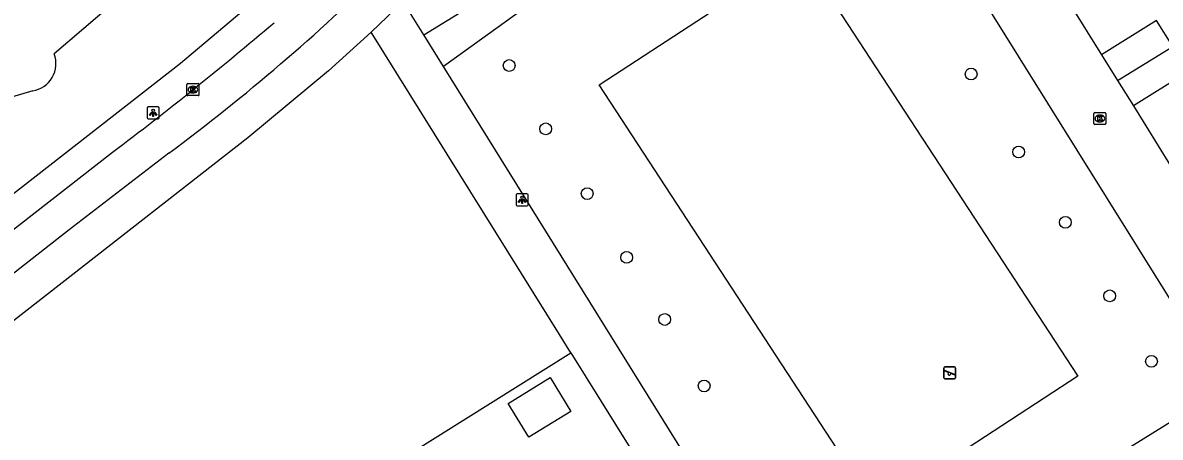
# Model space of a CAD drawing. Extents: x 157767 to 159171, y 387842 to 389425.
# Drawn here: x 158600.2 to 158694.5, y 388431.2 to 388465.6 of the extents above; entities that cross this region are included whole.
import ezdxf

# ---------------------------------------------------------------- set-up
doc = ezdxf.new("R2010")
doc.units = 0
for name, color, linetype in [('IMGEO_Boom', 7, 'Continuous'), ('IMGEO_Erf', 7, 'Continuous'), ('IMGEO_Fietspad_gesloten', 7, 'Continuous'), ('IMGEO_Groenvoorziening', 7, 'Continuous'), ('IMGEO_Kolk', 7, 'Continuous'), ('IMGEO_Lichtpunt', 7, 'Continuous'), ('IMGEO_Pand', 7, 'Continuous'), ('IMGEO_Rijbaan_lokaal_open', 7, 'Continuous'), ('IMGEO_Speelvoorziening', 7, 'Continuous'), ('IMGEO_Voetpad_open', 7, 'Continuous')]:
    doc.layers.add(name, color=color, linetype=linetype)

msp = doc.modelspace()

# ---------------------------------------------------------------- linework, layer by layer
at = {"layer": 'IMGEO_Boom'}
for centre in [(158640.564, 388462.006), (158678.865, 388461.298), (158643.594, 388456.75), (158682.805, 388454.833), (158647.03, 388451.379), (158686.683, 388448.996), (158650.301, 388446.085), (158690.358, 388442.894), (158653.459, 388440.936), (158693.819, 388437.46), (158656.728, 388435.42)]:
    msp.add_circle(centre, 0.489, dxfattribs=at)
at = {"layer": 'IMGEO_Erf'}
msp.add_lwpolyline([(158628.198, 388427.208), (158645.683, 388438.176)], dxfattribs=at)
at = {"layer": 'IMGEO_Fietspad_gesloten'}
for points in [[(158612.35, 388454.746), (158604.077, 388448.361), (158556.877, 388411.353), (158545.756, 388402.727), (158544.054, 388401.469), (158540.023, 388398.619), (158533.491, 388394.369), (158520.642, 388386.656)], [(158543.134, 388404.513), (158547.311, 388407.72), (158607.672, 388454.811)]]:
    msp.add_lwpolyline(points, dxfattribs=at)
for centre, radius, start, end in [((158537.442, 388561.846), 130.475, 310.16531, 315.29947), ((158429.256, 388690.879), 295.906, 307.08129, 310.40615), ((158520.26, 388579.44), 155.013, 306.44709, 310.82415)]:
    msp.add_arc(centre, radius, start, end, dxfattribs=at)
at = {"layer": 'IMGEO_Groenvoorziening'}
for points in [[(158664.766, 388471.346), (158687.711, 388436.224), (158670.967, 388425.285), (158648.022, 388460.407), (158664.766, 388471.346)], [(158642.419, 388467.188), (158635.107, 388461.928)], [(158676.136, 388420.464), (158696.569, 388433.156)]]:
    msp.add_lwpolyline(points, dxfattribs=at)
at = {"layer": 'IMGEO_Kolk'}
for p, q in [((158613.842, 388459.58), (158613.842, 388460.432)), ((158613.917, 388460.506), (158614.769, 388460.506)), ((158614.33, 388460.286), (158614.355, 388460.286)), ((158614.843, 388460.432), (158614.843, 388459.58)), ((158614.769, 388459.506), (158613.917, 388459.506)), ((158614.353, 388459.726), (158614.328, 388459.726)), ((158689.039, 388457.184), (158689.039, 388458.036)), ((158689.114, 388458.11), (158689.966, 388458.11)), ((158690.04, 388458.036), (158690.04, 388457.184)), ((158689.966, 388457.11), (158689.114, 388457.11)), ((158689.55, 388457.33), (158689.525, 388457.33)), ((158689.527, 388457.89), (158689.552, 388457.89))]:
    msp.add_line(p, q, dxfattribs=at)
for points in [[(158613.842, 388459.58), (158613.842, 388460.432)], [(158613.917, 388460.506), (158614.769, 388460.506)], [(158614.163, 388460.206), (158614.286, 388460.206), (158614.286, 388460.055), (158614.416, 388460.206), (158614.58, 388460.206), (158614.434, 388460.055), (158614.587, 388459.806), (158614.435, 388459.806), (158614.35, 388459.97), (158614.286, 388459.903), (158614.286, 388459.806), (158614.163, 388459.806), (158614.163, 388460.206)], [(158614.843, 388460.432), (158614.843, 388459.58)], [(158614.769, 388459.506), (158613.917, 388459.506)], [(158689.039, 388457.184), (158689.039, 388458.036)], [(158689.114, 388458.11), (158689.966, 388458.11)], [(158690.04, 388458.036), (158690.04, 388457.184)], [(158689.966, 388457.11), (158689.114, 388457.11)], [(158689.36, 388457.81), (158689.483, 388457.81), (158689.483, 388457.659), (158689.613, 388457.81), (158689.777, 388457.81), (158689.631, 388457.659), (158689.784, 388457.41), (158689.632, 388457.41), (158689.547, 388457.574), (158689.483, 388457.507), (158689.483, 388457.41), (158689.36, 388457.41), (158689.36, 388457.81)]]:
    msp.add_lwpolyline(points, dxfattribs=at)
for centre, start, end in [((158613.919, 388460.43), 91.55205, 178.44795), ((158613.919, 388460.43), 91.55205, 178.44795), ((158614.767, 388460.43), 1.55205, 88.44795), ((158614.767, 388460.43), 1.55205, 88.44795), ((158613.919, 388459.582), 181.55205, 268.44795), ((158613.919, 388459.582), 181.55205, 268.44795), ((158614.767, 388459.582), 271.55205, 358.44795), ((158614.767, 388459.582), 271.55205, 358.44795), ((158689.116, 388458.034), 91.55205, 178.44795), ((158689.116, 388458.034), 91.55205, 178.44795), ((158689.964, 388458.034), 1.55205, 88.44795), ((158689.964, 388458.034), 1.55205, 88.44795), ((158689.116, 388457.186), 181.55205, 268.44795), ((158689.116, 388457.186), 181.55205, 268.44795), ((158689.964, 388457.186), 271.55205, 358.44795), ((158689.964, 388457.186), 271.55205, 358.44795)]:
    msp.add_arc(centre, 0.0765, start, end, dxfattribs=at)
for centre, major_axis, ratio, start_param, end_param in [((158614.329, 388460.006), (-0.387, 0.002), 0.722429, 4.712389, 7.853982), ((158614.354, 388460.006), (-0.39, 0.002), 0.717154, 1.570796, 4.712389), ((158689.526, 388457.61), (-0.387, 0.002), 0.722429, 4.712389, 7.853982), ((158689.551, 388457.61), (-0.39, 0.002), 0.717154, 1.570796, 4.712389)]:
    msp.add_ellipse(centre, major_axis=major_axis, ratio=ratio, start_param=start_param, end_param=end_param, dxfattribs=at)
at = {"layer": 'IMGEO_Lichtpunt'}
for p, q in [((158610.545, 388458.481), (158610.545, 388457.674)), ((158610.545, 388458.481), (158610.545, 388457.674)), ((158611.447, 388458.576), (158610.639, 388458.576)), ((158611.447, 388458.576), (158610.639, 388458.576)), ((158611.541, 388457.674), (158611.541, 388458.481)), ((158611.541, 388457.674), (158611.541, 388458.481)), ((158610.639, 388457.58), (158611.447, 388457.58)), ((158610.639, 388457.58), (158611.447, 388457.58)), ((158642.036, 388451.361), (158641.228, 388451.361)), ((158642.036, 388451.361), (158641.228, 388451.361)), ((158641.134, 388451.266), (158641.134, 388450.459)), ((158641.134, 388451.266), (158641.134, 388450.459)), ((158642.13, 388450.459), (158642.13, 388451.266)), ((158642.13, 388450.459), (158642.13, 388451.266)), ((158641.228, 388450.365), (158642.036, 388450.365)), ((158641.228, 388450.365), (158642.036, 388450.365))]:
    msp.add_line(p, q, dxfattribs=at)
for points in [[(158610.919, 388458.145), (158610.958, 388458.117), (158610.77, 388457.855), (158610.732, 388457.882), (158610.919, 388458.145)], [(158611.021, 388458.097), (158611.068, 388458.097), (158611.068, 388457.775), (158611.021, 388457.775), (158611.021, 388458.097)], [(158611.131, 388458.117), (158611.169, 388458.144), (158611.356, 388457.882), (158611.317, 388457.854), (158611.131, 388458.117)], [(158641.508, 388450.93), (158641.547, 388450.902), (158641.359, 388450.64), (158641.321, 388450.667), (158641.508, 388450.93)], [(158641.61, 388450.882), (158641.657, 388450.882), (158641.657, 388450.56), (158641.61, 388450.56), (158641.61, 388450.882)], [(158641.72, 388450.902), (158641.758, 388450.929), (158641.945, 388450.667), (158641.906, 388450.639), (158641.72, 388450.902)]]:
    msp.add_lwpolyline(points, dxfattribs=at)
for centre in [(158611.044, 388458.279), (158641.633, 388451.064)]:
    msp.add_circle(centre, 0.0994, dxfattribs=at)
for centre, start, end in [((158610.639, 388458.481), 90, 180), ((158610.639, 388458.481), 90, 180), ((158611.447, 388458.481), 0, 90), ((158611.447, 388458.481), 0, 90), ((158610.639, 388457.674), 180, 270), ((158610.639, 388457.674), 180, 270), ((158611.447, 388457.674), 270, 0), ((158611.447, 388457.674), 270, 360), ((158641.228, 388451.266), 90, 180), ((158641.228, 388451.266), 90, 180), ((158642.036, 388451.266), 0, 90), ((158642.036, 388451.266), 0, 90), ((158641.228, 388450.459), 180, 270), ((158641.228, 388450.459), 180, 270), ((158642.036, 388450.459), 270, 0), ((158642.036, 388450.459), 270, 360)]:
    msp.add_arc(centre, 0.0946, start, end, dxfattribs=at)
at = {"layer": 'IMGEO_Pand'}
for points in [[(158619.871, 388477.55), (158602.831, 388462.977)], [(158633.478, 388464.551), (158636.986, 388466.701), (158635.352, 388469.376), (158631.834, 388467.199)], [(158633.478, 388464.551), (158631.834, 388467.199)], [(158695.578, 388463.589), (158694.225, 388465.742), (158689.678, 388462.884)], [(158691.004, 388460.775), (158695.578, 388463.589)], [(158695.578, 388463.589), (158696.877, 388461.523), (158692.331, 388458.665)], [(158689.678, 388462.884), (158691.004, 388460.775)], [(158691.004, 388460.775), (158692.331, 388458.665)], [(158601.053, 388459.907), (158595.532, 388458.265), (158587.65, 388455.917)], [(158640.466, 388433.969), (158643.949, 388436.108), (158645.667, 388433.311), (158642.185, 388431.171), (158640.466, 388433.969)]]:
    msp.add_lwpolyline(points, dxfattribs=at)
msp.add_arc((158600.703, 388462.16), 2.28, 278.83971, 21.00547, dxfattribs=at)
at = {"layer": 'IMGEO_Rijbaan_lokaal_open'}
for points in [[(158699.967, 388435.267), (158668.062, 388486.42)], [(158685.979, 388468.858), (158689.678, 388462.884)], [(158692.331, 388458.665), (158695.393, 388453.696)]]:
    msp.add_lwpolyline(points, dxfattribs=at)
at = {"layer": 'IMGEO_Speelvoorziening'}
for p, q in [((158676.592, 388436.098), (158676.592, 388436.898)), ((158676.592, 388436.898), (158676.592, 388436.098)), ((158676.975, 388436.526), (158676.636, 388436.663)), ((158676.661, 388436.723), (158677.537, 388436.37)), ((158676.692, 388436.998), (158677.482, 388436.998)), ((158677.482, 388436.998), (158676.692, 388436.998)), ((158677.513, 388436.31), (158677.173, 388436.447)), ((158677.582, 388436.898), (158677.582, 388436.098)), ((158677.582, 388436.098), (158677.582, 388436.898)), ((158677.482, 388435.998), (158676.692, 388435.998)), ((158676.692, 388435.998), (158677.482, 388435.998))]:
    msp.add_line(p, q, dxfattribs=at)
for centre, radius, start, end in [((158676.692, 388436.898), 0.1, 90, 180), ((158676.692, 388436.898), 0.1, 90, 180), ((158676.649, 388436.693), 0.0327, 68.07798, 248.07798), ((158677.054, 388436.436), 0.12, 130.99278, 5.16318), ((158677.482, 388436.898), 0.1, 0, 90), ((158677.482, 388436.898), 0.1, 360, 90), ((158677.525, 388436.34), 0.0327, 248.07798, 68.07798), ((158676.692, 388436.098), 0.1, 180, 270), ((158676.692, 388436.098), 0.1, 180, 270), ((158677.482, 388436.098), 0.1, 270, 0), ((158677.482, 388436.098), 0.1, 270, 0)]:
    msp.add_arc(centre, radius, start, end, dxfattribs=at)
at = {"layer": 'IMGEO_Voetpad_open'}
for points in [[(158580.59, 388436.753), (158584.771, 388440.019), (158591.218, 388444.966), (158595.873, 388448.598), (158597.911, 388450.189), (158613.32, 388462.213), (158618.4, 388466.48), (158623.335, 388470.914), (158629.613, 388477.098), (158631.562, 388479.175), (158640.35, 388488.498)], [(158631.773, 388467.32), (158629.121, 388464.777)], [(158629.121, 388464.777), (158625.579, 388461.577), (158618.904, 388456.008), (158587.816, 388431.738), (158587.422, 388431.43), (158593.275, 388422.284), (158601.024, 388410.197)], [(158645.683, 388438.176), (158644.744, 388439.685), (158629.121, 388464.777)], [(158635.107, 388461.928), (158633.478, 388464.551)], [(158663.614, 388416.031), (158635.107, 388461.928)], [(158645.683, 388438.176), (158660.63, 388414.169)]]:
    msp.add_lwpolyline(points, dxfattribs=at)

doc.saveas('drawing.dxf')
